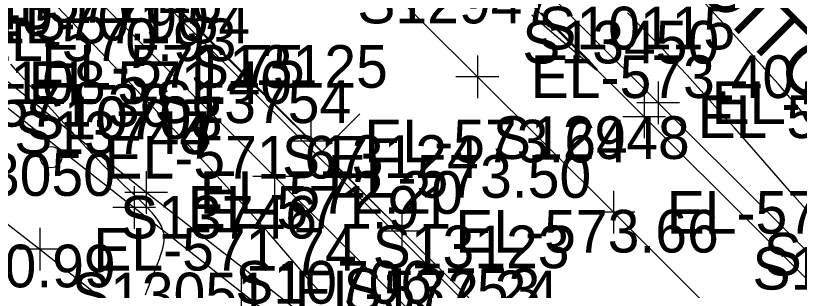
# Model space of a CAD drawing. Extents: x 1729869 to 1735532, y 648588 to 653771.
# Drawn here: x 1730989.6 to 1731063, y 652237.7 to 652263.4 of the extents above; entities that cross this region are included whole.
import ezdxf

# ---------------------------------------------------------------- set-up
doc = ezdxf.new("R2010")
doc.units = 0
for name, color, linetype in [('SURVEY - CENTERLINE - Preliminary', 7, 'Continuous'), ('SURVEY - CENTERLINE - Preliminary Text', 7, 'Continuous'), ('SURVEY - CONTOURS - Index with Text', 7, 'Continuous'), ('SURVEY - CONTOURS - Intermediate with optional Text', 7, 'Continuous'), ('SURVEY - DRAINAGE - Area Shapes', 7, 'Continuous'), ('SURVEY - DRAINAGE - Pipes and Culverts Text', 7, 'Continuous'), ('SURVEY - DRAINAGE - Storm Sewer - Points - Locators', 7, 'Continuous'), ('SURVEY - DTM - Breaklines', 7, 'Continuous'), ('SURVEY - DTM - Breaklines - Points - Elevations', 7, 'Continuous'), ('SURVEY - DTM - Breaklines - Points - Locators', 7, 'Continuous'), ('SURVEY - DTM - Breaklines - Points - Numbers', 7, 'Continuous'), ('SURVEY - DTM - Spot Points - Elevations', 7, 'Continuous'), ('SURVEY - DTM - Spot Points - Locators', 7, 'Continuous'), ('SURVEY - DTM - Spot Points - Point Numbers', 7, 'Continuous'), ('SURVEY - TRANSPORTATION - Features', 7, 'Continuous'), ('SURVEY - TRANSPORTATION - Features - Points - Elevations', 7, 'Continuous'), ('SURVEY - TRANSPORTATION - Features - Points - Locators', 7, 'Continuous'), ('SURVEY - TRANSPORTATION - Features - Points - Numbers', 7, 'Continuous'), ('SURVEY - TRANSPORTATION - Roads', 7, 'Continuous'), ('SURVEY - TRANSPORTATION - Roads - Points - Elevations', 7, 'Continuous'), ('SURVEY - TRANSPORTATION - Roads - Points - Locators', 7, 'Continuous'), ('SURVEY - TRANSPORTATION - Roads - Points - Numbers', 7, 'Continuous')]:
    doc.layers.add(name, color=color, linetype=linetype)

msp = doc.modelspace()

# ---------------------------------------------------------------- linework, layer by layer
at = {"layer": 'SURVEY - CENTERLINE - Preliminary'}
msp.add_line((1730712.736, 652555.602), (1731137.475, 652131.737), dxfattribs=at)
at = {"layer": 'SURVEY - CENTERLINE - Preliminary Text'}
msp.add_line((1731018.284, 652250.683), (1731021.815, 652254.222), dxfattribs=at)
at = {"layer": 'SURVEY - CONTOURS - Index with Text'}
msp.add_lwpolyline([(1731064.518, 652252.855), (1731062.64, 652255.108), (1731062.123, 652255.723), (1731061.57, 652256.372), (1731061.013, 652257.016), (1731060.388, 652257.73), (1731059.581, 652258.638), (1731058.77, 652259.542), (1731057.651, 652260.778), (1731056.539, 652261.999), (1731055.438, 652263.196), (1731054.203, 652264.529)], dxfattribs=at)
at = {"layer": 'SURVEY - CONTOURS - Intermediate with optional Text'}
for points in [[(1731017.971, 652237.608), (1731017.055, 652238.683), (1731016.244, 652239.622), (1731014.104, 652242.078), (1731013.258, 652243.04), (1731012.143, 652244.296), (1731010.804, 652245.795), (1731009.969, 652246.72), (1731009.063, 652247.713), (1731007.448, 652249.472), (1731006.626, 652250.36), (1731003.514, 652253.694), (1731001.882, 652255.429), (1730999.821, 652257.616), (1730996.429, 652261.199), (1730994.7, 652263.011), (1730993.513, 652264.249), (1730991.71, 652266.12), (1730989.724, 652268.194), (1730988.668, 652269.286)], [(1731037.936, 652263.495), (1731039.604, 652262.065), (1731042.488, 652259.587), (1731042.978, 652259.169), (1731043.336, 652258.867), (1731043.642, 652258.613), (1731043.883, 652258.42), (1731044.047, 652258.301), (1731044.119, 652258.266), (1731044.094, 652258.322), (1731043.984, 652258.459), (1731043.8, 652258.664), (1731043.556, 652258.926), (1731043.263, 652259.234), (1731042.575, 652259.944), (1731041.904, 652260.63), (1731040.887, 652261.66), (1731039.85, 652262.7), (1731038.855, 652263.689)], [(1731063.569, 652245.293), (1731062.295, 652246.744), (1731058.069, 652251.574), (1731056.907, 652252.892), (1731055.583, 652254.384), (1731054.329, 652255.786), (1731053.225, 652257.01), (1731052.51, 652257.794), (1731051.812, 652258.552), (1731051.169, 652259.242), (1731050.199, 652260.272), (1731049.332, 652261.183), (1731048.412, 652262.14), (1731047.661, 652262.914), (1731046.898, 652263.693)], [(1731001.759, 652237.226), (1731001.913, 652237.671), (1731002.078, 652238.114), (1731002.25, 652238.556), (1731002.757, 652239.815), (1731002.914, 652240.22), (1731003.061, 652240.62), (1731003.194, 652241.016), (1731003.308, 652241.407), (1731003.388, 652241.734), (1731003.447, 652242.058), (1731003.481, 652242.378), (1731003.484, 652242.694), (1731003.451, 652243.008), (1731003.379, 652243.318), (1731003.212, 652243.734), (1731002.977, 652244.144), (1731002.686, 652244.547), (1731002.353, 652244.943), (1731001.991, 652245.332), (1731001.552, 652245.774), (1731001.198, 652246.118), (1731000.621, 652246.669), (1730999.774, 652247.468), (1730999.141, 652248.073), (1730998.832, 652248.372), (1730998.529, 652248.669), (1730998.23, 652248.964), (1730997.755, 652249.44), (1730997.218, 652249.987), (1730996.865, 652250.352), (1730996.322, 652250.922), (1730995.787, 652251.491), (1730995.266, 652252.054), (1730994.679, 652252.698), (1730992.951, 652254.612), (1730989.814, 652258.086), (1730989.12, 652258.861)]]:
    msp.add_lwpolyline(points, dxfattribs=at)
at = {"layer": 'SURVEY - DRAINAGE - Area Shapes'}
msp.add_lwpolyline([(1731097.142, 652171.409), (1731011.148, 652256.97), (1730865.03, 652403.158), (1730749.606, 652518.939), (1730781.764, 652550.883), (1730851.291, 652571.58), (1730949.072, 652515.98), (1730982.838, 652438.563), (1731020.351, 652368.14), (1731165.291, 652192.393), (1731281.807, 652137.032), (1731316.797, 652088.672), (1731252.279, 652032.718), (1731179.777, 652109.245)], close=True, dxfattribs=at)
at = {"layer": 'SURVEY - DRAINAGE - Storm Sewer - Points - Locators'}
for p, q in [((1730999.321, 652260.968), (1730999.321, 652261.468)), ((1730999.321, 652260.968), (1730999.321, 652261.468)), ((1730999.571, 652261.218), (1730999.071, 652261.218)), ((1730999.571, 652261.218), (1730999.071, 652261.218)), ((1730999.321, 652261.218), (1730999.321, 652261.218)), ((1730999.321, 652261.218), (1730999.321, 652261.218)), ((1730999.321, 652261.218), (1730999.321, 652261.218)), ((1730999.321, 652261.218), (1730999.321, 652261.218))]:
    msp.add_line(p, q, dxfattribs=at)
at = {"layer": 'SURVEY - DTM - Breaklines'}
for points in [[(1731001.804, 652246.837), (1730986.97, 652258.675), (1730981.863, 652262.82), (1730979.27, 652264.774), (1730974.15, 652268.679), (1730954.012, 652283.621), (1730933.622, 652298.476), (1730913.393, 652313.326), (1730892.983, 652327.762), (1730872.274, 652341.974), (1730851.38, 652356.104), (1730830.504, 652369.859), (1730809.435, 652383.476), (1730788.147, 652396.932), (1730766.91, 652410.117), (1730745.474, 652423.147), (1730723.671, 652435.774), (1730701.831, 652448.311), (1730680.069, 652460.611)], [(1731035.462, 652269.556), (1731036.254, 652268.75), (1731049.78, 652255.258), (1731071.01, 652234.055), (1731092.233, 652212.831), (1731113.392, 652191.515), (1731134.61, 652170.281), (1731155.653, 652148.89), (1731176.704, 652127.515), (1731197.722, 652105.922), (1731218.638, 652084.352), (1731239.234, 652062.543), (1731259.779, 652040.444), (1731279.977, 652018.028), (1731278.681, 652016.879)], [(1731047.725, 652209.413), (1731028.721, 652225.696), (1731021.512, 652231.413), (1731001.804, 652246.837)]]:
    msp.add_lwpolyline(points, dxfattribs=at)
at = {"layer": 'SURVEY - DTM - Breaklines - Points - Locators'}
for p, q in [((1731049.78, 652257.258), (1731049.78, 652253.258)), ((1731051.78, 652255.258), (1731047.78, 652255.258)), ((1731001.804, 652248.837), (1731001.804, 652244.837)), ((1731001.804, 652248.837), (1731001.804, 652244.837)), ((1731003.804, 652246.837), (1730999.804, 652246.837)), ((1731003.804, 652246.837), (1730999.804, 652246.837))]:
    msp.add_line(p, q, dxfattribs=at)
at = {"layer": 'SURVEY - DTM - Spot Points - Locators'}
msp.add_circle((1730992.901, 652250.148), 1, dxfattribs=at)
at = {"layer": 'SURVEY - TRANSPORTATION - Features'}
for points in [[(1731047.725, 652209.413), (1731050.352, 652211.959), (1731031.534, 652230.733), (1731013.814, 652248.346), (1730996.168, 652266.058), (1730978.494, 652283.764), (1730960.753, 652301.374), (1730943.107, 652319.11), (1730925.408, 652336.717), (1730907.681, 652354.359), (1730890.139, 652372.168), (1730872.363, 652389.742), (1730854.712, 652407.49), (1730837.083, 652425.187), (1730819.286, 652442.675), (1730801.527, 652460.322)], [(1730679.148, 652458.959), (1730700.909, 652446.658), (1730722.72, 652434.139), (1730744.445, 652421.455), (1730765.867, 652408.433), (1730787.104, 652395.248), (1730808.362, 652381.812), (1730829.417, 652368.203), (1730850.292, 652354.449), (1730871.15, 652340.343), (1730891.852, 652326.16), (1730912.257, 652311.717), (1730932.625, 652297.091), (1730952.92, 652282.174), (1730972.943, 652267.104), (1730977.983, 652263.095), (1730980.577, 652261.164), (1730985.786, 652257.149), (1731000.693, 652245.44)], [(1731033.434, 652270.024), (1731034.936, 652267.426), (1731048.46, 652253.936), (1731069.689, 652232.733), (1731090.91, 652211.511), (1731112.063, 652190.199), (1731133.28, 652168.968), (1731154.322, 652147.578), (1731175.372, 652126.204), (1731196.374, 652104.628), (1731217.283, 652083.065), (1731237.88, 652061.256), (1731258.402, 652039.18), (1731278.681, 652016.879)], [(1731000.693, 652245.44), (1731010.718, 652237.52), (1731022.928, 652227.871), (1731032.915, 652219.724), (1731041.23, 652212.43), (1731047.725, 652209.413)]]:
    msp.add_lwpolyline(points, dxfattribs=at)
at = {"layer": 'SURVEY - TRANSPORTATION - Features - Points - Locators'}
for p, q in [((1731048.46, 652255.936), (1731048.46, 652251.936)), ((1731050.46, 652253.936), (1731046.46, 652253.936)), ((1731013.814, 652250.346), (1731013.814, 652246.346)), ((1731015.814, 652248.346), (1731011.814, 652248.346)), ((1731000.693, 652247.44), (1731000.693, 652243.44)), ((1731000.693, 652247.44), (1731000.693, 652243.44)), ((1731002.693, 652245.44), (1730998.693, 652245.44)), ((1731002.693, 652245.44), (1730998.693, 652245.44)), ((1731010.718, 652239.52), (1731010.718, 652235.52))]:
    msp.add_line(p, q, dxfattribs=at)
at = {"layer": 'SURVEY - TRANSPORTATION - Roads'}
for points in [[(1730831.15, 652458.88), (1730843.882, 652446.168), (1730863.714, 652426.414), (1730875.025, 652415.105), (1730899.039, 652391.043), (1730910.369, 652379.748), (1730935.764, 652354.333), (1730956.03, 652334.21), (1730971.982, 652318.295), (1730987.466, 652302.848), (1731007.326, 652283.108), (1731032.831, 652257.697), (1731045.572, 652244.982), (1731076.702, 652213.886), (1731092.244, 652198.318)], [(1731097.861, 652171.053), (1731071.042, 652197.973), (1731062.56, 652206.46), (1731042.759, 652226.258), (1731034.268, 652234.739), (1731025.766, 652243.207), (1731017.244, 652251.657), (1730998.779, 652269.963), (1730976.367, 652292.329), (1730961.856, 652306.785), (1730957.876, 652310.753), (1730953.651, 652315.013), (1730930.881, 652337.876), (1730922.712, 652345.955), (1730897.696, 652370.816), (1730890.153, 652378.304), (1730871.708, 652396.621), (1730863.262, 652405.143), (1730856.224, 652412.244), (1730837.876, 652430.653), (1730835.053, 652433.485), (1730822.235, 652446.112)], [(1730937.809, 652282.776), (1730945.81, 652276.779), (1730963.367, 652263.526), (1730974.477, 652255.012), (1730991.852, 652241.521), (1731005.937, 652230.318), (1731010.622, 652226.57), (1731016.868, 652221.574), (1731021.553, 652217.826), (1731029.304, 652211.51), (1731038.59, 652203.912), (1731049.424, 652195.047), (1731054.02, 652191.192), (1731055.535, 652189.887), (1731064.626, 652182.057), (1731072.201, 652175.531), (1731076.714, 652171.579)]]:
    msp.add_lwpolyline(points, dxfattribs=at)
at = {"layer": 'SURVEY - TRANSPORTATION - Roads - Points - Locators'}
for p, q in [((1731032.831, 652259.697), (1731032.831, 652255.697)), ((1731034.831, 652257.697), (1731030.831, 652257.697)), ((1731017.244, 652253.657), (1731017.244, 652249.657)), ((1731019.244, 652251.657), (1731015.244, 652251.657)), ((1731045.572, 652246.982), (1731045.572, 652242.982)), ((1731025.766, 652245.207), (1731025.766, 652241.207)), ((1731047.572, 652244.982), (1731043.572, 652244.982)), ((1730991.852, 652243.521), (1730991.852, 652239.521)), ((1731027.766, 652243.207), (1731023.766, 652243.207)), ((1730993.852, 652241.521), (1730989.852, 652241.521))]:
    msp.add_line(p, q, dxfattribs=at)

# ---------------------------------------------------------------- texts
at = {"layer": 'SURVEY - DRAINAGE - Pipes and Culverts Text'}
msp.add_text('CONC. DITCH', height=5, rotation=315.19027, dxfattribs=at).set_placement((1731036.408, 652282.454))
at = {"layer": 'SURVEY - DTM - Breaklines - Points - Elevations'}
for s, p in [('EL-571.46', (1730984.27, 652262.774)), ('EL-571.54', (1730986.863, 652260.82)), ('EL-571.75', (1730991.97, 652256.675)), ('EL-573.36', (1731054.78, 652253.258)), ('EL-572.20', (1731006.804, 652244.837)), ('EL-572.20', (1731006.804, 652244.837))]:
    msp.add_text(s, height=4, dxfattribs=at).set_placement(p)
at = {"layer": 'SURVEY - DTM - Breaklines - Points - Numbers'}
for s, p in [('S10115', (1731038.54, 652260.258)), ('S10708', (1730990.517, 652251.837)), ('S10707', (1730990.564, 652251.837)), ('S10116', (1731059.66, 652239.055)), ('S10706', (1731010.162, 652236.413))]:
    msp.add_text(s, height=4, dxfattribs=at).set_placement(p)
at = {"layer": 'SURVEY - DTM - Spot Points - Elevations'}
msp.add_text('EL-571.67', height=4, dxfattribs=at).set_placement((1730997.901, 652248.148))
at = {"layer": 'SURVEY - DTM - Spot Points - Point Numbers'}
msp.add_text('S108', height=4, dxfattribs=at).set_placement((1730985.518, 652255.148))
at = {"layer": 'SURVEY - TRANSPORTATION - Features - Points - Elevations'}
for s, p in [('EL-570.90', (1730982.983, 652261.095)), ('EL-570.93', (1730985.577, 652259.164)), ('EL-571.40', (1730990.786, 652255.149)), ('EL-573.03', (1731053.46, 652251.936)), ('EL-573.50', (1731018.814, 652246.346)), ('EL-571.91', (1731005.693, 652243.44)), ('EL-571.91', (1731005.693, 652243.44)), ('EL-572.24', (1731015.718, 652235.52))]:
    msp.add_text(s, height=4, dxfattribs=at).set_placement(p)
at = {"layer": 'SURVEY - TRANSPORTATION - Features - Points - Numbers'}
for s, p in [('S13743', (1730974.546, 652262.149)), ('S13450', (1731037.047, 652258.936)), ('S13754', (1731002.574, 652253.346)), ('S13744', (1730989.453, 652250.44)), ('S13745', (1730989.453, 652250.44)), ('S13746', (1730999.368, 652242.52)), ('S13451', (1731058.607, 652237.733)), ('S13753', (1731020.294, 652235.733))]:
    msp.add_text(s, height=4, dxfattribs=at).set_placement(p)
at = {"layer": 'SURVEY - TRANSPORTATION - Roads - Points - Elevations'}
for s, p in [('EL-571.10', (1730968.367, 652261.526)), ('EL-573.40', (1731037.831, 652255.697)), ('EL-571.36', (1730979.477, 652253.012)), ('EL-573.64', (1731022.244, 652249.657)), ('EL-573.49', (1731050.572, 652242.982)), ('EL-573.66', (1731030.766, 652241.207)), ('EL-571.74', (1730996.852, 652239.521)), ('EL-570.99', (1730974.266, 652237.947))]:
    msp.add_text(s, height=4, dxfattribs=at).set_placement(p)
at = {"layer": 'SURVEY - TRANSPORTATION - Roads - Points - Numbers'}
for s, p in [('S12947', (1731021.591, 652262.697)), ('S13125', (1731006.004, 652256.657)), ('S12948', (1731034.285, 652249.982)), ('S13124', (1731014.526, 652248.207)), ('S13050', (1730980.439, 652246.521)), ('S13123', (1731023.028, 652239.739)), ('S13051', (1730994.855, 652235.318))]:
    msp.add_text(s, height=4, dxfattribs=at).set_placement(p)

doc.saveas('drawing.dxf')
